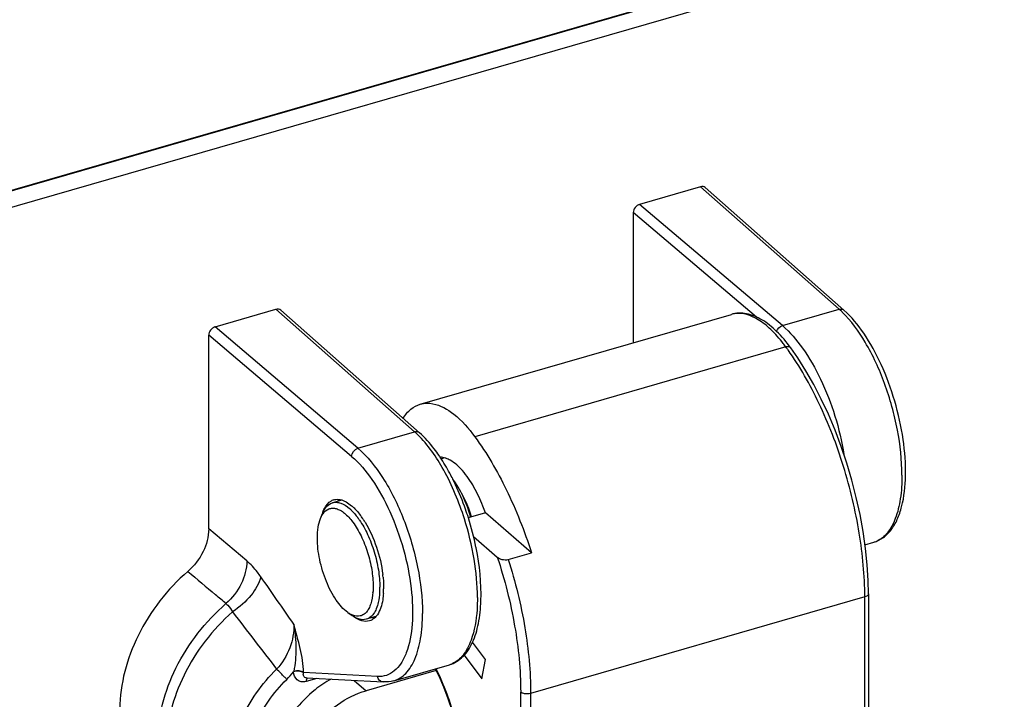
# Model space of a CAD drawing. Header units: millimetres. Extents: x 0 to 420, y 0 to 297.
# Tile 316 of 502: x 361.23 to 365.29, y 136.05 to 138.85. Entities that reach past the tile are written whole.
import ezdxf

# ---------------------------------------------------------------- set-up
doc = ezdxf.new("R2010")
doc.units = ezdxf.units.MM
doc.header["$LTSCALE"] = 23.1
doc.layers.get('0').update_dxf_attribs({"linetype": 'CONTINUOUS'})

msp = doc.modelspace()

# ---------------------------------------------------------------- linework, layer by layer
at = {"color": 7, "linetype": 'CONTINUOUS'}
for p, q in [((368.3905, 140.1527), (357.6847, 137.0622)), ((357.7612, 137.1536), (368.194, 140.1653)), ((368.1737, 140.1607), (357.7814, 137.1607)), ((364.0378, 138.1623), (363.7867, 138.0898)), ((364.0378, 138.1623), (364.6091, 137.6574)), ((364.0576, 138.1588), (364.6289, 137.6539)), ((364.3755, 137.59), (363.7867, 138.0898)), ((364.2684, 137.6253), (363.7607, 138.0563)), ((363.7607, 138.0563), (363.7607, 137.5199)), ((362.0373, 137.5848), (362.2885, 137.6573)), ((362.2885, 137.6573), (362.8597, 137.1524)), ((362.3082, 137.6538), (362.8796, 137.1489)), ((364.3755, 137.59), (364.6091, 137.6574)), ((362.8832, 137.2666), (364.165, 137.6366)), ((362.6261, 137.085), (362.0373, 137.5848)), ((362.6002, 137.0514), (362.0113, 137.5513)), ((362.0113, 136.7521), (362.0113, 137.5513)), ((364.3897, 137.5021), (363.108, 137.1321)), ((364.4388, 137.4569), (364.4098, 137.4984)), ((364.4722, 137.4042), (364.4388, 137.4569)), ((364.5044, 137.3476), (364.4722, 137.4042)), ((364.5354, 137.2877), (364.5044, 137.3476)), ((364.5647, 137.2249), (364.5354, 137.2877)), ((364.5923, 137.1595), (364.5647, 137.2249)), ((362.6261, 137.085), (362.8597, 137.1524)), ((364.6177, 137.092), (364.5923, 137.1595)), ((364.6408, 137.0228), (364.6177, 137.092)), ((362.982, 137.0451), (362.9717, 137.0407)), ((362.9717, 137.0407), (362.9702, 137.0397)), ((364.6615, 136.9527), (364.6408, 137.0228)), ((363.017, 136.9576), (363.0168, 136.9579)), ((363.0284, 136.9418), (363.017, 136.9576)), ((363.0394, 136.9244), (363.0284, 136.9418)), ((363.0498, 136.9057), (363.0394, 136.9244)), ((364.6796, 136.882), (364.6615, 136.9527)), ((363.0596, 136.8859), (363.0498, 136.9057)), ((363.0529, 136.8993), (363.0546, 136.8966)), ((363.0546, 136.8966), (363.0615, 136.8837)), ((363.0687, 136.8651), (363.0596, 136.8859)), ((363.0615, 136.8837), (363.0683, 136.8697)), ((362.5594, 136.8713), (362.522, 136.8605)), ((363.0683, 136.8697), (363.0749, 136.8545)), ((363.0771, 136.8436), (363.0687, 136.8651)), ((363.0749, 136.8545), (363.0812, 136.8384)), ((363.0848, 136.8213), (363.0771, 136.8436)), ((364.695, 136.8113), (364.6796, 136.882)), ((362.4721, 136.7958), (362.4806, 136.8165)), ((363.1514, 136.8184), (363.0811, 136.7981)), ((363.0812, 136.8384), (363.0871, 136.8214)), ((363.0909, 136.801), (363.0848, 136.8213)), ((363.0871, 136.8214), (363.0925, 136.8037)), ((363.0925, 136.8037), (363.0931, 136.8016)), ((363.3408, 136.6544), (363.1514, 136.8184)), ((364.7077, 136.7412), (364.695, 136.8113)), ((362.1683, 136.6202), (362.0113, 136.7521)), ((363.1028, 136.7206), (363.2005, 136.636)), ((364.7176, 136.6722), (364.7077, 136.7412)), ((364.7154, 136.687), (364.7526, 136.6978)), ((363.2455, 136.6269), (363.3408, 136.6544)), ((364.7246, 136.6047), (364.7176, 136.6722)), ((364.7286, 136.5392), (364.7246, 136.6047)), ((364.7297, 136.4849), (364.7286, 136.5392)), ((364.7297, 136.4849), (364.7297, 135.9441)), ((364.7147, 136.4719), (363.3378, 136.0744)), ((364.7147, 135.9312), (364.7147, 136.4719)), ((362.584, 136.4082), (362.6022, 136.3952)), ((362.7001, 136.3915), (362.6607, 136.3801)), ((363.1515, 136.2146), (363.0984, 136.2853)), ((363.0641, 136.2323), (363.1373, 136.1349)), ((363.1373, 136.1349), (363.1515, 136.2146)), ((362.7064, 136.1441), (362.402, 136.1603)), ((362.9481, 136.169), (362.6599, 136.0858)), ((362.7736, 136.1265), (363.0032, 136.1928)), ((362.9448, 136.1759), (362.959, 136.1465)), ((362.4573, 136.1363), (362.413, 136.1235)), ((362.4132, 136.1281), (362.413, 136.1235)), ((362.4142, 136.1386), (362.7307, 136.1217)), ((362.6111, 136.1281), (362.6599, 136.0858)), ((362.959, 136.1465), (362.9787, 136.101)), ((362.9787, 136.101), (362.9968, 136.0538)), ((363.2968, 135.5391), (363.2968, 136.0799)), ((363.3378, 136.0744), (363.3378, 135.5337)), ((362.9968, 136.0538), (363.0132, 136.0056))]:
    msp.add_line(p, q, dxfattribs=at)
for centre, radius, start, end in [((364.3638, 137.3799), 0.3704, 45.9891, 48.5388), ((364.1933, 137.5385), 0.1021, 98.6561, 106.0787), ((363.8558, 137.1115), 0.6616, 36.1897, 37.7649), ((363.4868, 136.8416), 1.1187, 35.441, 36.1868), ((362.6145, 136.8749), 0.3704, 45.9891, 48.5388), ((362.3828, 136.6595), 0.7, 33.7092, 34.3744), ((362.958, 136.9555), 0.0931, 69.5925, 72.5154), ((362.1545, 136.5263), 0.9645, 26.3768, 26.5981), ((362.1323, 136.5154), 0.9893, 25.0643, 26.3721), ((362.5416, 136.8222), 0.0523, 116.171, 118.404), ((362.541, 136.8234), 0.0509, 106.1274, 116.1832), ((362.643, 136.7621), 0.1723, 161.4124, 164.3188), ((362.6272, 136.7673), 0.1557, 159.8067, 161.3894), ((362.5452, 136.7707), 0.0769, 144.7776, 145.0551), ((362.3614, 136.6032), 0.3432, 34.6862, 35.9282), ((362.381, 136.6144), 0.2787, 36.541, 36.8065), ((362.3787, 136.6127), 0.2816, 36.3558, 36.5412), ((362.3764, 136.6156), 0.3093, 36.1208, 36.35), ((362.3719, 136.6123), 0.3149, 35.6377, 36.1201), ((362.3675, 136.6091), 0.3204, 35.4393, 35.6385), ((362.3593, 136.6033), 0.3304, 34.3961, 35.435), ((362.3495, 136.5949), 0.3577, 34.156, 34.6911), ((362.3422, 136.5899), 0.3666, 33.6132, 34.156), ((362.3231, 136.5774), 0.3894, 31.3919, 33.5969), ((361.9557, 136.442), 1.1806, 11.4899, 17.5621), ((364.7261, 136.7898), 0.0958, 286.0875, 289.3405), ((364.7258, 136.7905), 0.0966, 289.3465, 293.4214), ((361.9905, 136.4494), 1.145, 11.3155, 11.473), ((393.3365, 173.5857), 48.5414, 229.67656, 229.85323), ((362.2406, 136.5051), 0.4917, 5.6333, 6.9111), ((334.1333, 116.8588), 34.3096, 34.6382, 35.03523), ((350.2558, 122.516), 18.2722, 49.66508, 49.84187), ((362.4092, 136.5132), 0.2798, 355.4003, 355.6422), ((362.3946, 136.5106), 0.3217, 356.5523, 356.7887), ((362.3679, 136.5118), 0.3484, 356.8268, 0.0377), ((362.3851, 136.5102), 0.347, 356.3132, 359.2145), ((362.4092, 136.5088), 0.3229, 356.0806, 356.2815), ((408.1166, 171.6461), 57.9499, 217.447678, 217.741894), ((362.6313, 136.4655), 0.0737, 247.662, 249.5164), ((362.6354, 136.4474), 0.0858, 322.5116, 325.6443), ((362.6416, 136.4426), 0.078, 318.7152, 322.5166), ((362.9767, 136.2848), 0.0958, 286.0875, 289.3405), ((362.9764, 136.2855), 0.0966, 289.3465, 293.4214), ((362.0969, 136.3706), 0.3356, 314.6987, 321.9644), ((362.503, 136.1359), 0.1445, 168.2296, 168.8691), ((362.4823, 136.1433), 0.0821, 168.0996, 168.7443)]:
    msp.add_arc(centre, radius, start, end, dxfattribs=at)
for centre, start_param, end_param in [((364.0378, 138.1363), -0.00748, 0.857139), ((363.7867, 138.0638), 0.857139, 2.427936), ((362.2885, 137.6313), -0.00748, 0.857139), ((362.0373, 137.5588), 0.857139, 2.427936)]:
    msp.add_ellipse(centre, major_axis=(0.0196, 0.0227), ratio=0.749996, start_param=start_param, end_param=end_param, dxfattribs=at)
for points, knots in [([(364.6091, 137.6574), (364.6109, 137.6579), (364.6176, 137.6592), (364.6252, 137.6572), (364.6289, 137.6539)], [0, 0, 0, 0, 0.27506, 1, 1, 1, 1]), ([(364.7525, 136.6977), (364.7664, 136.7017), (364.7936, 136.7154), (364.8262, 136.749), (364.8509, 136.793), (364.8755, 136.867), (364.8869, 136.9787), (364.8758, 137.1255), (364.8415, 137.2798), (364.7874, 137.4275), (364.7183, 137.555), (364.6602, 137.6263), (364.6289, 137.6539)], [0, 0, 0, 0, 0.040838, 0.083475, 0.12981, 0.181323, 0.301666, 0.442238, 0.593825, 0.74458, 0.882824, 1, 1, 1, 1]), ([(364.4098, 137.4984), (364.3921, 137.5226), (364.356, 137.5656), (364.2948, 137.6155), (364.23, 137.6434), (364.1849, 137.6423), (364.165, 137.6366)], [0, 0, 0, 0, 0.302502, 0.563613, 0.790733, 1, 1, 1, 1]), ([(364.3788, 137.5166), (364.363, 137.5369), (364.3312, 137.5729), (364.2689, 137.6241), (364.2111, 137.6445), (364.1779, 137.6394)], [0, 0, 0, 0, 0.316356, 0.586564, 1, 1, 1, 1]), ([(364.8678, 136.9744), (364.8678, 137.0365), (364.8535, 137.1649), (364.8023, 137.3498), (364.7267, 137.5152), (364.6588, 137.61), (364.6212, 137.6462)], [0, 0, 0, 0, 0.255282, 0.527592, 0.785215, 1, 1, 1, 1]), ([(364.3755, 137.59), (364.4069, 137.5632), (364.4663, 137.4932), (364.5644, 137.3195), (364.6116, 137.1659), (364.6289, 137.0589)], [0, 0, 0, 0, 0.207493, 0.455539, 1, 1, 1, 1]), ([(364.4098, 137.4984), (364.4089, 137.4996), (364.4034, 137.5044), (364.3951, 137.5036), (364.3897, 137.5021)], [0, 0, 0, 0, 0.210726, 1, 1, 1, 1]), ([(364.7147, 136.4719), (364.7147, 136.5598), (364.6969, 136.7421), (364.6334, 137.0107), (364.5353, 137.2654), (364.4474, 137.4212), (364.3983, 137.4903)], [0, 0, 0, 0, 0.244198, 0.506056, 0.764626, 1, 1, 1, 1]), ([(362.8123, 137.2084), (362.8211, 137.2223), (362.8411, 137.247), (362.8692, 137.2626), (362.8833, 137.2666)], [0, 0, 0, 0, 0.530454, 1, 1, 1, 1]), ([(362.8833, 137.2666), (362.8999, 137.2714), (362.9514, 137.2718), (363.0336, 137.2229), (363.0829, 137.1664), (363.108, 137.1321)], [0, 0, 0, 0, 0.188739, 0.536904, 1, 1, 1, 1]), ([(362.8597, 137.1524), (362.8615, 137.1529), (362.8683, 137.1542), (362.8758, 137.1522), (362.8796, 137.1489)], [0, 0, 0, 0, 0.27506, 1, 1, 1, 1]), ([(363.0649, 136.7935), (363.043, 136.8631), (362.9918, 136.987), (362.9154, 137.0992), (362.8718, 137.1412)], [0, 0, 0, 0, 0.546479, 1, 1, 1, 1]), ([(362.9606, 137.0547), (362.9543, 137.0639), (362.93, 137.0975), (362.9023, 137.1288), (362.8796, 137.1489)], [0, 0, 0, 0, 0.268716, 1, 1, 1, 1]), ([(363.108, 137.1321), (363.1578, 137.064), (363.2472, 136.9092), (363.3125, 136.7434), (363.3408, 136.6544)], [0, 0, 0, 0, 0.474654, 1, 1, 1, 1]), ([(362.6002, 137.0514), (362.6323, 137.0242), (362.6923, 136.9517), (362.763, 136.8212), (362.8172, 136.6696), (362.849, 136.5132), (362.855, 136.3688), (362.8373, 136.2631), (362.8066, 136.1994), (362.7786, 136.1663), (362.7442, 136.1465), (362.7188, 136.1434), (362.7064, 136.1441)], [0, 0, 0, 0, 0.121466, 0.267527, 0.426448, 0.5839, 0.725826, 0.841409, 0.888128, 0.9283, 0.964337, 1, 1, 1, 1]), ([(362.6261, 137.085), (362.6663, 137.0508), (362.7395, 136.9571), (362.8211, 136.79), (362.8767, 136.6006), (362.8923, 136.4682), (362.8923, 136.4041)], [0, 0, 0, 0, 0.211695, 0.468995, 0.742895, 1, 1, 1, 1]), ([(363.0169, 136.9581), (363.0129, 136.9661), (362.997, 136.9968), (362.9793, 137.0267), (362.9651, 137.048)], [0, 0, 0, 0, 0.258826, 1, 1, 1, 1]), ([(363.1042, 136.9246), (363.0905, 136.9488), (363.0627, 136.9901), (363.0254, 137.0246), (363.0063, 137.0354)], [0, 0, 0, 0, 0.558568, 1, 1, 1, 1]), ([(364.8678, 136.9744), (364.8678, 136.9415), (364.8642, 136.8806), (364.8452, 136.7991), (364.8138, 136.7368), (364.7811, 136.7092), (364.7642, 136.7019)], [0, 0, 0, 0, 0.323624, 0.597294, 0.818916, 1, 1, 1, 1]), ([(363.0813, 136.7982), (363.0775, 136.81), (363.0621, 136.8563), (363.0438, 136.9015), (363.0284, 136.9345)], [0, 0, 0, 0, 0.254256, 1, 1, 1, 1]), ([(363.1514, 136.8184), (363.1482, 136.8279), (363.1348, 136.8643), (363.1184, 136.8996), (363.1042, 136.9246)], [0, 0, 0, 0, 0.2584, 1, 1, 1, 1]), ([(362.4806, 136.8165), (362.4849, 136.827), (362.495, 136.8456), (362.5131, 136.8579), (362.522, 136.8605)], [0, 0, 0, 0, 0.549141, 1, 1, 1, 1]), ([(362.4811, 136.8211), (362.4831, 136.8265), (362.4909, 136.8447), (362.5043, 136.8614), (362.5168, 136.8682)], [0, 0, 0, 0, 0.289524, 1, 1, 1, 1]), ([(362.522, 136.8605), (362.5272, 136.862), (362.5385, 136.8632), (362.5636, 136.8577), (362.5806, 136.8461), (362.5913, 136.8368)], [0, 0, 0, 0, 0.211709, 0.441649, 1, 1, 1, 1]), ([(362.5269, 136.8723), (362.5294, 136.873), (362.5401, 136.8753), (362.5514, 136.8739), (362.5594, 136.8716)], [0, 0, 0, 0, 0.239958, 1, 1, 1, 1]), ([(362.5707, 136.8673), (362.5732, 136.8662), (362.5836, 136.8608), (362.5932, 136.8538), (362.6001, 136.848)], [0, 0, 0, 0, 0.231695, 1, 1, 1, 1]), ([(362.6001, 136.848), (362.6035, 136.8451), (362.6179, 136.8319), (362.6305, 136.8167), (362.6393, 136.8046)], [0, 0, 0, 0, 0.229525, 1, 1, 1, 1]), ([(362.4721, 136.7958), (362.4728, 136.7976), (362.4757, 136.8041), (362.4792, 136.8104), (362.4822, 136.8147)], [0, 0, 0, 0, 0.264789, 1, 1, 1, 1]), ([(362.4824, 136.815), (362.4885, 136.8236), (362.5008, 136.8349), (362.5216, 136.8388), (362.5378, 136.8365), (362.5545, 136.8292), (362.5786, 136.8123), (362.5943, 136.7946), (362.6042, 136.7814)], [0, 0, 0, 0, 0.210252, 0.308975, 0.414416, 0.533573, 0.670391, 1, 1, 1, 1]), ([(362.5913, 136.8368), (362.5943, 136.8343), (362.6068, 136.8226), (362.6178, 136.8095), (362.6255, 136.7989)], [0, 0, 0, 0, 0.230805, 1, 1, 1, 1]), ([(362.459, 136.7149), (362.459, 136.7298), (362.4607, 136.7573), (362.4674, 136.7842), (362.4721, 136.7958)], [0, 0, 0, 0, 0.543484, 1, 1, 1, 1]), ([(362.6055, 136.7797), (362.6184, 136.7621), (362.6416, 136.722), (362.6675, 136.656), (362.6844, 136.5861), (362.689, 136.5386), (362.689, 136.5157)], [0, 0, 0, 0, 0.233468, 0.492235, 0.755055, 1, 1, 1, 1]), ([(362.6319, 136.79), (362.645, 136.7708), (362.6685, 136.7279), (362.6947, 136.6583), (362.7118, 136.5853), (362.7163, 136.5359), (362.7163, 136.512)], [0, 0, 0, 0, 0.237075, 0.495941, 0.756912, 1, 1, 1, 1]), ([(362.6555, 136.7802), (362.6751, 136.7482), (362.7064, 136.6777), (362.724, 136.6028), (362.7287, 136.5642)], [0, 0, 0, 0, 0.491491, 1, 1, 1, 1]), ([(363.1185, 136.4694), (363.1185, 136.5223), (363.1079, 136.6322), (363.082, 136.7393), (363.0649, 136.7935)], [0, 0, 0, 0, 0.482471, 1, 1, 1, 1]), ([(362.0113, 136.7521), (362.0113, 136.7201), (361.9931, 136.6537), (361.9512, 136.6001), (361.9252, 136.5775)], [0, 0, 0, 0, 0.481766, 1, 1, 1, 1]), ([(362.584, 136.4082), (362.5653, 136.4216), (362.531, 136.4624), (362.4929, 136.537), (362.4665, 136.6239), (362.459, 136.6852), (362.459, 136.7149)], [0, 0, 0, 0, 0.202977, 0.459319, 0.737639, 1, 1, 1, 1]), ([(363.0985, 136.2852), (363.1097, 136.3097), (363.1261, 136.3663), (363.1391, 136.4974), (363.1276, 136.6025), (363.1133, 136.6741)], [0, 0, 0, 0, 0.20539, 0.443899, 1, 1, 1, 1]), ([(362.1683, 136.6202), (362.1684, 136.5881), (362.1504, 136.5212), (362.1084, 136.4671), (362.0825, 136.4444)], [0, 0, 0, 0, 0.482666, 1, 1, 1, 1]), ([(362.226, 136.5552), (362.2214, 136.5617), (362.2042, 136.585), (362.1845, 136.6066), (362.1683, 136.6202)], [0, 0, 0, 0, 0.271811, 1, 1, 1, 1]), ([(363.2005, 136.636), (363.2312, 136.5433), (363.2777, 136.3597), (363.2968, 136.171), (363.2968, 136.0799)], [0, 0, 0, 0, 0.517359, 1, 1, 1, 1]), ([(363.2005, 136.636), (363.2059, 136.6313), (363.2209, 136.6251), (363.2373, 136.6246), (363.2455, 136.6269)], [0, 0, 0, 0, 0.451016, 1, 1, 1, 1]), ([(363.2455, 136.6269), (363.275, 136.5346), (363.3196, 136.3521), (363.3378, 136.1647), (363.3378, 136.0744)], [0, 0, 0, 0, 0.517581, 1, 1, 1, 1]), ([(361.9252, 136.5775), (361.841, 136.5042), (361.7046, 136.3301), (361.6454, 136.114), (361.6454, 136.0102)], [0, 0, 0, 0, 0.51824, 1, 1, 1, 1]), ([(362.226, 136.5552), (362.2193, 136.5274), (362.1858, 136.4714), (362.1382, 136.4295), (362.1097, 136.4105)], [0, 0, 0, 0, 0.454749, 1, 1, 1, 1]), ([(362.7299, 136.5533), (362.7303, 136.5492), (362.7317, 136.5333), (362.7322, 136.5173), (362.732, 136.5055)], [0, 0, 0, 0, 0.258036, 1, 1, 1, 1]), ([(362.6881, 136.4908), (362.6868, 136.4747), (362.683, 136.4517), (362.672, 136.4249), (362.6621, 136.4099), (362.6501, 136.399), (362.6311, 136.3908), (362.615, 136.3929), (362.6055, 136.3965)], [0, 0, 0, 0, 0.32995, 0.46749, 0.58758, 0.693829, 0.792723, 1, 1, 1, 1]), ([(362.7157, 136.4912), (362.7149, 136.4772), (362.712, 136.4541), (362.7031, 136.4244), (362.6922, 136.4033), (362.6781, 136.3879), (362.6665, 136.3818), (362.6607, 136.3801)], [0, 0, 0, 0, 0.321626, 0.529105, 0.707553, 0.861216, 1, 1, 1, 1]), ([(362.689, 136.5157), (362.689, 136.5137), (362.689, 136.5058), (362.6886, 136.4978), (362.6881, 136.492)], [0, 0, 0, 0, 0.256179, 1, 1, 1, 1]), ([(362.7313, 136.4868), (362.7307, 136.4779), (362.7273, 136.4476), (362.7185, 136.4169), (362.7063, 136.399)], [0, 0, 0, 0, 0.291224, 1, 1, 1, 1]), ([(364.7297, 136.4849), (364.7297, 136.4835), (364.7275, 136.4766), (364.72, 136.4734), (364.7147, 136.4719)], [0, 0, 0, 0, 0.201582, 1, 1, 1, 1]), ([(361.8009, 135.8756), (361.8009, 135.9797), (361.8605, 136.1966), (361.9978, 136.3711), (362.0825, 136.4444)], [0, 0, 0, 0, 0.481793, 1, 1, 1, 1]), ([(362.0825, 136.4444), (362.0851, 136.4423), (362.0957, 136.4324), (362.1042, 136.4202), (362.1097, 136.4105)], [0, 0, 0, 0, 0.227348, 1, 1, 1, 1]), ([(363.1185, 136.4694), (363.1185, 136.4527), (363.1166, 136.3933), (363.1071, 136.3335), (363.0923, 136.2933)], [0, 0, 0, 0, 0.280017, 1, 1, 1, 1]), ([(362.1097, 136.4105), (362.0274, 136.3381), (361.8942, 136.1669), (361.8365, 135.9549), (361.8365, 135.853)], [0, 0, 0, 0, 0.518294, 1, 1, 1, 1]), ([(362.6033, 136.3973), (362.6017, 136.398), (362.5949, 136.401), (362.5886, 136.4049), (362.584, 136.4082)], [0, 0, 0, 0, 0.235496, 1, 1, 1, 1]), ([(362.7738, 136.1265), (362.7924, 136.1319), (362.83, 136.1569), (362.8664, 136.2204), (362.8882, 136.3054), (362.8923, 136.3694), (362.8923, 136.4041)], [0, 0, 0, 0, 0.182121, 0.40135, 0.674208, 1, 1, 1, 1]), ([(362.3618, 136.3601), (362.3632, 136.3272), (362.351, 136.2589), (362.3148, 136.1999), (362.2912, 136.1747)], [0, 0, 0, 0, 0.488085, 1, 1, 1, 1]), ([(362.3618, 136.3601), (362.3675, 136.3266), (362.3727, 136.2614), (362.368, 136.1959), (362.3615, 136.1654)], [0, 0, 0, 0, 0.521206, 1, 1, 1, 1]), ([(362.402, 136.1603), (362.4018, 136.1935), (362.3895, 136.2611), (362.3712, 136.3265), (362.3618, 136.3601)], [0, 0, 0, 0, 0.487806, 1, 1, 1, 1]), ([(362.6607, 136.3801), (362.6517, 136.3775), (362.6299, 136.3783), (362.6114, 136.3886), (362.6022, 136.3952)], [0, 0, 0, 0, 0.450868, 1, 1, 1, 1]), ([(362.6733, 136.3733), (362.6635, 136.3705), (362.6396, 136.3715), (362.6195, 136.383), (362.6094, 136.3903)], [0, 0, 0, 0, 0.449591, 1, 1, 1, 1]), ([(362.7002, 136.3912), (362.6983, 136.389), (362.6907, 136.3813), (362.6809, 136.3756), (362.6733, 136.3733)], [0, 0, 0, 0, 0.266158, 1, 1, 1, 1]), ([(363.0031, 136.1927), (363.0238, 136.1987), (363.0642, 136.2241), (363.0886, 136.2636), (363.0985, 136.2852)], [0, 0, 0, 0, 0.476098, 1, 1, 1, 1]), ([(363.0923, 136.2933), (363.0843, 136.2715), (363.0656, 136.233), (363.0321, 136.2044), (363.0148, 136.1969)], [0, 0, 0, 0, 0.551769, 1, 1, 1, 1]), ([(362.091, 135.7323), (362.091, 135.8116), (362.1326, 135.9771), (362.2304, 136.1145), (362.2912, 136.1747)], [0, 0, 0, 0, 0.481235, 1, 1, 1, 1]), ([(362.3329, 136.132), (362.33, 136.1354), (362.3166, 136.15), (362.3026, 136.1641), (362.2912, 136.1747)], [0, 0, 0, 0, 0.221551, 1, 1, 1, 1]), ([(362.4018, 136.1594), (362.3969, 136.1635), (362.3825, 136.1672), (362.3684, 136.1661), (362.3612, 136.1638)], [0, 0, 0, 0, 0.46176, 1, 1, 1, 1]), ([(362.413, 136.1235), (362.4064, 136.1216), (362.3931, 136.1204), (362.3689, 136.1312), (362.3616, 136.1515), (362.3612, 136.1638)], [0, 0, 0, 0, 0.268405, 0.510418, 1, 1, 1, 1]), ([(362.402, 136.1603), (362.3971, 136.1643), (362.3828, 136.1682), (362.3688, 136.1674), (362.3615, 136.1654)], [0, 0, 0, 0, 0.459991, 1, 1, 1, 1]), ([(362.4142, 136.1386), (362.41, 136.1388), (362.4005, 136.1443), (362.4009, 136.1547), (362.4018, 136.1594)], [0, 0, 0, 0, 0.469263, 1, 1, 1, 1]), ([(363.0687, 135.7411), (363.0655, 135.8162), (363.034, 135.9659), (362.9816, 136.1085), (362.9482, 136.177)], [0, 0, 0, 0, 0.496669, 1, 1, 1, 1]), ([(362.1504, 135.7287), (362.1504, 135.8011), (362.1883, 135.9519), (362.2775, 136.0772), (362.3329, 136.132)], [0, 0, 0, 0, 0.481236, 1, 1, 1, 1]), ([(362.5159, 136.1335), (362.4926, 136.1208), (362.4034, 136.0613), (362.3342, 135.9721), (362.3024, 135.8982)], [0, 0, 0, 0, 0.248084, 1, 1, 1, 1]), ([(362.7307, 136.1217), (362.7251, 136.122), (362.7135, 136.1272), (362.7077, 136.1382), (362.7064, 136.1441)], [0, 0, 0, 0, 0.482565, 1, 1, 1, 1]), ([(362.3567, 135.6952), (362.3567, 135.7805), (362.4273, 135.9526), (362.576, 136.0616), (362.6599, 136.0858)], [0, 0, 0, 0, 0.494087, 1, 1, 1, 1]), ([(363.315, 136.0729), (363.3131, 136.0731), (363.3067, 136.0743), (363.3003, 136.0768), (363.2968, 136.0799)], [0, 0, 0, 0, 0.285115, 1, 1, 1, 1])]:
    msp.add_open_spline(points, degree=3, knots=knots, dxfattribs=at)
for points in [[(364.3513, 137.566), (364.3549, 137.5768), (364.3646, 137.5868), (364.3755, 137.59)], [(362.6002, 137.0514), (362.6002, 137.0655), (362.6125, 137.081), (362.6261, 137.085)], [(362.986, 137.0443), (362.9792, 137.0465), (362.972, 137.0478), (362.9649, 137.0479)], [(363.0063, 137.0354), (363.0012, 137.0382), (362.9959, 137.0408), (362.9905, 137.0428)], [(362.5447, 136.8674), (362.5465, 136.8695), (362.5484, 136.8715), (362.5504, 136.8733)], [(362.5594, 136.8716), (362.5632, 136.8704), (362.567, 136.869), (362.5707, 136.8673)], [(362.6936, 136.3841), (362.6902, 136.3846), (362.6868, 136.3854), (362.6834, 136.3864)], [(362.4153, 136.1354), (362.4141, 136.1332), (362.4135, 136.1306), (362.4132, 136.1281)], [(362.4179, 136.1385), (362.4168, 136.1377), (362.4159, 136.1366), (362.4153, 136.1354)], [(362.7736, 136.1265), (362.7598, 136.1225), (362.7451, 136.121), (362.7307, 136.1217)], [(363.3378, 136.0744), (363.3304, 136.0723), (363.3225, 136.0719), (363.315, 136.0729)]]:
    msp.add_open_spline(points, degree=3, dxfattribs=at)

doc.saveas('drawing.dxf')
